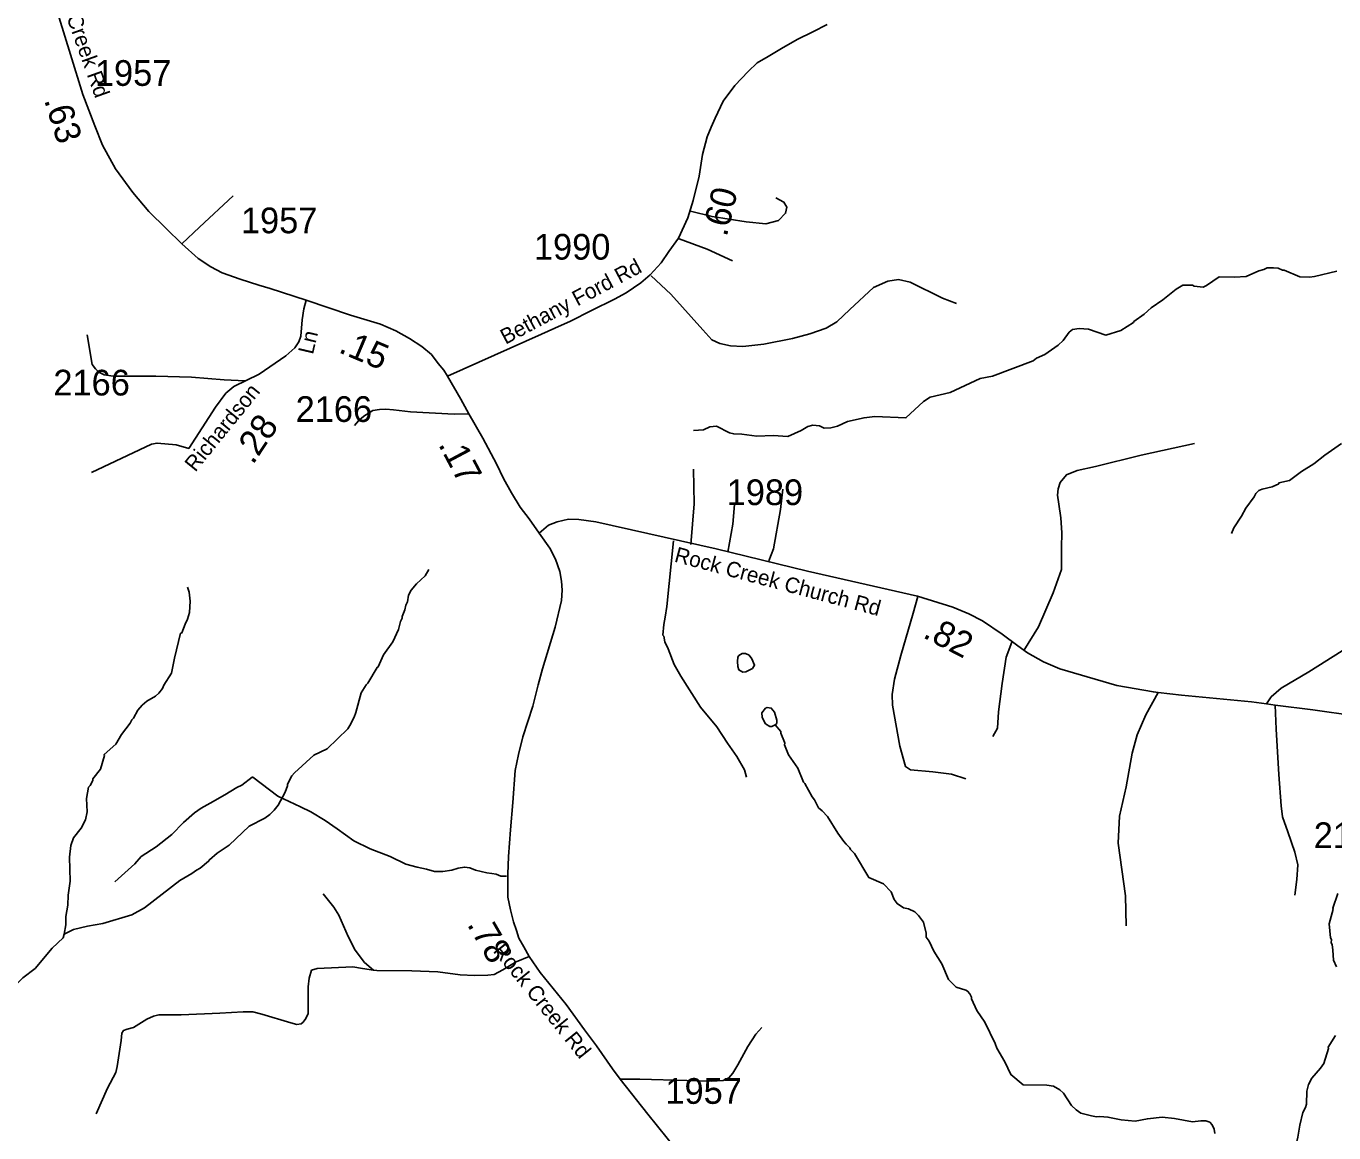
# Model space of a CAD drawing. Extents: x 1248224 to 1454986, y 825081 to 985870.
# Drawn here: x 1387753 to 1394113, y 907538 to 912919 of the extents above; entities that cross this region are included whole.
import ezdxf

# ---------------------------------------------------------------- set-up
doc = ezdxf.new("R2010")
doc.units = 0
for name, color, linetype in [('Exist Hydrographic Misc Water Feature', 7, 'Continuous'), ('Exist Road Non-System Type 51', 7, 'Continuous'), ('Exist Road Secondary Mileage Hundredths English Label', 7, 'Continuous'), ('Exist Road Secondary Type 41 Attributed', 7, 'Continuous'), ('Exist Road Secondary Type 51 Attributed', 7, 'Continuous'), ('Exist Road Secondary Type 51 Label', 7, 'Continuous'), ('Exist Road Secondary Type 51 Number Label', 7, 'Continuous')]:
    doc.layers.add(name, color=color, linetype=linetype)

msp = doc.modelspace()

# ---------------------------------------------------------------- linework, layer by layer
at = {"layer": 'Exist Hydrographic Misc Water Feature'}
for points in [[(1390998.4, 910952.8), (1391046.4, 910955.8), (1391078.8, 910971.1), (1391110.9, 910974.3), (1391174.1, 910941), (1391194, 910936.5), (1391234, 910935.7), (1391305.8, 910926), (1391386.3, 910928.3), (1391457.7, 910922.8), (1391522.4, 910953.3), (1391554.8, 910972.6), (1391579, 910978), (1391610.9, 910975.4), (1391634.7, 910964.8), (1391666.8, 910966.1), (1391698.9, 910973.4), (1391747.4, 910996.3), (1391827.9, 911014.5), (1391879.9, 911021.4), (1392031.8, 911014), (1392117.6, 911094.1), (1392150.1, 911115.3), (1392246.6, 911137.2), (1392392.1, 911205.9), (1392452.2, 911216.6), (1392649.9, 911292.2), (1392666.2, 911303.9), (1392706.6, 911322.9), (1392771.6, 911367.5), (1392796.1, 911390.9), (1392824.9, 911430.3), (1392841.2, 911443.9), (1392873.4, 911449.2), (1392919.3, 911446.2), (1393004.6, 911416.3), (1393077.1, 911438.7), (1393138, 911477.3), (1393140.4, 911482.7), (1393190.9, 911518.1), (1393223.6, 911549.4), (1393280.4, 911588.2), (1393345.6, 911640.7), (1393378, 911659.9), (1393426, 911658.9), (1393433.9, 911654.7), (1393477.8, 911649.8), (1393494, 911657.4), (1393554.9, 911700), (1393628.9, 911698.4), (1393687, 911701), (1393747.6, 911729.7), (1393771.7, 911735.2), (1393787.8, 911742.9), (1393819.9, 911744.1), (1393841.9, 911741.6), (1393863.7, 911733.1), (1393871.7, 911733), (1393947, 911699.4), (1393994.9, 911698.3), (1394019, 911701.8), (1394127.6, 911727.4)], [(1393615.8, 910451.5), (1393626.4, 910479.1), (1393663.6, 910536.3), (1393684.5, 910575.8), (1393725.7, 910630.9), (1393734, 910646.7), (1393748.4, 910660.4), (1393764.5, 910668), (1393812.8, 910679), (1393845.1, 910694.2), (1393845.2, 910698.2), (1393897.4, 910709), (1393956, 910753.3), (1394015.2, 910790.4), (1394068.2, 910833.2), (1394149.4, 910889.3)], [(1389711.5, 910277.7), (1389692.9, 910246.1), (1389652, 910207), (1389625.3, 910175.7), (1389612.8, 910151.9), (1389608.2, 910120), (1389599.8, 910104.2), (1389595.2, 910080.3), (1389582.5, 910048.6), (1389582.4, 910040.6), (1389574, 910024.8), (1389563.2, 909985.1), (1389535.9, 909925.7), (1389490.2, 909862.7), (1389465.2, 909803.4), (1389459.7, 909800.6), (1389415.5, 909724.5), (1389407.3, 909716.8), (1389382.5, 909677.3), (1389356.4, 909581.9), (1389347.9, 909558.1), (1389327, 909518.6), (1389316.7, 909502.8), (1389216.5, 909405.1), (1389151.8, 909374.5), (1389058, 909288.7), (1389045.6, 909272.9), (1389024.8, 909233.4), (1389024.6, 909225.4), (1389011.9, 909193.8), (1388978.6, 909130.5), (1388960, 909106.9), (1388937.5, 909085.4), (1388913.1, 909068), (1388838.3, 909029.6), (1388739.8, 908936.4), (1388681.4, 908897.3), (1388644.7, 908866), (1388640.6, 908858.1), (1388599.8, 908825.1), (1388581.7, 908815.4), (1388559.2, 908798), (1388500.6, 908765.3), (1388328.5, 908632.2), (1388266.9, 908598.5), (1388125.9, 908555.6), (1388051.7, 908543.3), (1387983.3, 908526.8), (1387938.4, 908503.9)], [(1388537.6, 910191.5), (1388545.1, 910167.5), (1388550.1, 910123.4), (1388546.8, 910067.5), (1388538.2, 910035.7), (1388525.6, 910011.9), (1388510.7, 909968.3), (1388504.3, 909966.6), (1388474, 909845.2), (1388460.5, 909773.5), (1388423.2, 909714.4), (1388416.8, 909698.6), (1388398.3, 909675), (1388382.1, 909661.4), (1388339.5, 909636.3), (1388317.1, 909616.8), (1388296.6, 909593.3), (1388275.6, 909553.7), (1388267.5, 909545.9), (1388259.1, 909530.2), (1388216, 909475.1), (1388188.9, 909427.7), (1388131.8, 909377.1), (1388133.3, 909373), (1388114.3, 909305.5), (1388077.2, 909258.4), (1388077, 909250.4), (1388064.5, 909226.6), (1388056.3, 909218.8), (1388047.1, 909163), (1388049.8, 909099), (1388040.9, 909059.3), (1388020, 909019.7), (1387983, 908972.6), (1387970.2, 908934.9), (1387963.6, 908878), (1387966.4, 908760.7), (1387956.9, 908693.3), (1387955.9, 908645.4), (1387946.6, 908589.6), (1387945.8, 908549.7), (1387938.4, 908503.9)], [(1391238.1, 909778.3), (1391252.9, 909779.9), (1391285.3, 909795.2), (1391295.6, 909811), (1391282.3, 909843.3), (1391268.7, 909859.6), (1391250.8, 909868), (1391234.8, 909868.3), (1391218.6, 909858.6), (1391214.4, 909850.8), (1391212, 909828.8), (1391213.4, 909804.8), (1391219.1, 909788.7), (1391238.1, 909778.3)], [(1391395.3, 909520.9), (1391403.5, 909528.8), (1391403.8, 909544.7), (1391392.6, 909583), (1391377, 909603.4), (1391357.2, 909605.7), (1391349.1, 909601.9), (1391330.6, 909580.4), (1391332.1, 909558.3), (1391343.6, 909534), (1391349.4, 909525.9), (1391369.2, 909513.5), (1391379.1, 909513.3), (1391395.3, 909520.9)], [(1391395.3, 909520.9), (1391422.6, 909488.4), (1391422.5, 909480.4), (1391441.5, 909438), (1391443.4, 909431.9), (1391441.2, 909424), (1391460.2, 909375.6), (1391506.7, 909310.6), (1391533.3, 909242.1), (1391539.7, 909235.9), (1391575.7, 909171.2), (1391587.4, 909157), (1391606.6, 909118.5), (1391624.2, 909104.2), (1391649.7, 909075.7), (1391699.9, 908994.6), (1391729, 908954), (1391741, 908942), (1391758.3, 908923.3), (1391762.1, 908915.2), (1391781.8, 908896.8), (1391851.2, 908779.4), (1391922.6, 908747.8), (1391959.7, 908709), (1391975, 908672.7), (1391988.5, 908652.4), (1392020.1, 908631.7), (1392044, 908627.2), (1392075.7, 908612.5), (1392093.2, 908594.1), (1392116.6, 908561.6), (1392129.4, 908509.4), (1392130.9, 908489.3), (1392144.6, 908469.1), (1392167.5, 908420.6), (1392206.2, 908359.8), (1392238.5, 908283.1), (1392275.7, 908246.3), (1392323.4, 908231.3), (1392331.3, 908227.1), (1392342.9, 908212.9), (1392350.6, 908196.7), (1392350.4, 908188.7), (1392377.2, 908132.1), (1392416, 908075.3), (1392465.8, 907972.3), (1392473.3, 907950.1), (1392513, 907883.7), (1392542.5, 907820.7), (1392601.4, 907771.4), (1392717.4, 907768.9), (1392749.3, 907764.1), (1392780.9, 907747.4), (1392798.6, 907731.1), (1392837.2, 907670.2), (1392858.8, 907649.8), (1392882.4, 907633.3), (1392934.2, 907620.2), (1392958.1, 907615.7), (1392974.1, 907617.3), (1393014.1, 907614.5), (1393077.7, 907601), (1393146.7, 907594.8), (1393205.9, 907606.1), (1393278.1, 907614.6), (1393338, 907607.3), (1393425.6, 907591.4), (1393465.7, 907596.4), (1393489.7, 907595.9), (1393509.6, 907589.5), (1393521.3, 907577.2), (1393530.8, 907555.1), (1393534.4, 907535)], [(1394131.8, 908701.1), (1394108.2, 908629.7), (1394109.3, 908625), (1394090.2, 908554.1), (1394097.2, 908486), (1394101, 908477.9), (1394100.5, 908461.9), (1394104.4, 908453.8), (1394107.8, 908425.7), (1394110.8, 908377.8), (1394126.1, 908345.5)], [(1387938.4, 908503.9), (1387932.4, 908486), (1387879.3, 908435.2), (1387797.1, 908337.1), (1387736.1, 908290.8), (1387611.4, 908165.2), (1387539.9, 908098.9), (1387527.6, 908083.2), (1387508.7, 908049.1)], [(1394121.6, 908011.3), (1394085.6, 907954.5), (1394086, 907947.5), (1394063.8, 907875.1), (1394047.3, 907851.5), (1394006.3, 907804.4), (1393989.6, 907772.8), (1393980.9, 907741), (1393979.6, 907677.1), (1393975.2, 907661.2), (1393962.7, 907637.4), (1393948.1, 907575.5), (1393938.3, 907517.4), (1393921.5, 907446.7), (1393908.1, 907415.3), (1393872.8, 907307.1), (1393858.4, 907285.9), (1393846.6, 907265.8), (1393832.8, 907180.6)]]:
    msp.add_lwpolyline(points, dxfattribs=at)
at = {"layer": 'Exist Road Non-System Type 51'}
for points in [[(1388510.7, 911861), (1388595.9, 911941.6), (1388759.4, 912093.7)], [(1390983.3, 912019.5), (1391089.2, 911992.5), (1391255.4, 911967.6), (1391350.9, 911957.2), (1391411.2, 911973.8), (1391446.5, 912009.2), (1391452.7, 912038.3), (1391438.2, 912063.2), (1391398.7, 912084)], [(1390929.3, 911884.4), (1391064.3, 911834.5), (1391188.9, 911778.4)], [(1390792.2, 911705.6), (1390887.7, 911616.3), (1391043.5, 911441.6), (1391087.1, 911393.8), (1391126.6, 911375.1), (1391178.5, 911364.7), (1391238.8, 911360.6), (1391340.5, 911373), (1391479.7, 911400.1), (1391564.9, 911422.9), (1391643.8, 911450), (1391695.8, 911481.1), (1391758.1, 911541.4), (1391874.4, 911647.4), (1391942.9, 911678.6), (1391994.9, 911686.9), (1392053, 911674.5), (1392208.8, 911595.5), (1392277.4, 911570.5)], [(1388818, 911194.5), (1388715.8, 911199.8), (1388556.4, 911211.7), (1388384, 911217), (1388176.8, 911217), (1388133.2, 911223.6), (1388110, 911234.2), (1388089.6, 911252.7), (1388074.6, 911273.9), (1388050.1, 911418)], [(1389906.3, 911034.5), (1389834.7, 911031.9), (1389622.1, 911043.8), (1389539, 911053), (1389502.2, 911055.7), (1389472.2, 911054.4), (1389439.5, 911050.4), (1389421.8, 911038.5), (1389395.9, 911022.6), (1389370, 911000.2), (1389349.5, 910977.7)], [(1393434.6, 910890.3), (1393176.3, 910832.9), (1392953.4, 910777.7), (1392865.1, 910757.8), (1392812.1, 910737.9), (1392781.2, 910700.4), (1392772.4, 910669.4), (1392768, 910638.5), (1392774.6, 910594.3), (1392785.6, 910528.1), (1392790.1, 910455.2), (1392787.5, 910383.7), (1392787.9, 910276.3), (1392748.1, 910163.7), (1392675.8, 909997.9), (1392604.3, 909882.4)], [(1390985.1, 910399.2), (1391001.3, 910596.8), (1390998.6, 910764.8)], [(1391364.7, 910318.3), (1391388.4, 910377.3), (1391422.4, 910569.1), (1391433.3, 910668.2)], [(1391164.8, 910360.9), (1391189.4, 910497.7), (1391197.6, 910592.9)], [(1390901.8, 910417), (1390868.3, 910097.3), (1390861.3, 910045.4), (1390854.5, 910009.6), (1390849.5, 909957.6), (1390853.7, 909953.5), (1390859, 909925.4), (1390874.6, 909891.6), (1390904.7, 909815.4), (1390937, 909757.6), (1391032.4, 909607.5), (1391112.3, 909511.9), (1391164.7, 909432.8), (1391209.5, 909367.8), (1391246.2, 909303), (1391256.6, 909266.6)], [(1392089.3, 910145.9), (1392066.2, 910065), (1392006.2, 909859.3), (1391976.1, 909743.7), (1391964.6, 909669.8), (1391966.9, 909616.6), (1392001.6, 909417.9), (1392029.3, 909318.5), (1392054.7, 909302.3), (1392163.2, 909293.1), (1392253.3, 909281.5), (1392322.5, 909258.4)], [(1393784.9, 909624), (1393808, 909657.6), (1393856.2, 909699.6), (1393991.8, 909778.6), (1394154, 909880.7), (1394204.4, 909932.6), (1394238, 909949.8), (1394307.1, 909991.9)], [(1392454.2, 909464.1), (1392477.3, 909505.7), (1392481.9, 909584.3), (1392500.3, 909722.9), (1392518.8, 909850), (1392546.5, 909924)], [(1393103.5, 908544.9), (1393099.1, 908690.6), (1393063.8, 908946.8), (1393070.4, 909077.1), (1393103.5, 909220.7), (1393132.2, 909384.1), (1393156.5, 909472.4), (1393198.4, 909569.6), (1393258.5, 909678.6)], [(1393922.4, 908692.8), (1393933.5, 908770.1), (1393937.9, 908840.8), (1393922.4, 908902.6), (1393889.3, 909002), (1393862.8, 909074.9), (1393856.2, 909127.9), (1393845.2, 909280.3), (1393831.9, 909501.1), (1393828.1, 909617.9)], [(1388184.3, 908758.8), (1388281.1, 908846.1), (1388281.7, 908845.4), (1388313.1, 908881.1), (1388386, 908928.1), (1388461, 908988.9), (1388518.2, 909047.1), (1388572, 909093.4), (1388604.7, 909117.2), (1388648.3, 909141), (1388719.2, 909180.6), (1388778, 909217.2), (1388802.2, 909228.7), (1388852.9, 909267.7), (1388855.5, 909267.9), (1388976.8, 909175.3), (1389087.2, 909122.5), (1389138.3, 909098.6), (1389207.8, 909056.3), (1389265, 909015.3), (1389346.8, 908957.2), (1389425.9, 908918.8), (1389524, 908881.8), (1389600.3, 908844.8), (1389654.1, 908830.2), (1389700.5, 908819.6), (1389738.6, 908809.1), (1389779.5, 908809.1), (1389823.1, 908814.3), (1389854.5, 908824.9), (1389884.5, 908830.2), (1389910.4, 908826.2), (1389939, 908814.3), (1389994, 908802.4), (1390017.4, 908798.7), (1390039.5, 908795), (1390061.6, 908786.4), (1390088.6, 908785.2)], [(1389443.1, 908329.2), (1389398.6, 908366.1), (1389353.6, 908425.6), (1389319.6, 908493), (1389273.9, 908596.2), (1389249.4, 908635.8), (1389197.6, 908699.3)], [(1389443.1, 908329.2), (1389459.2, 908326.4), (1389628.9, 908325.1), (1389755.7, 908321.1), (1389863.3, 908306.6), (1389932.8, 908302.6), (1389998.3, 908303.9), (1390029.6, 908307.9), (1390070.5, 908330.4), (1390135.9, 908368.7), (1390198.6, 908395.2)], [(1389141, 908329.1), (1389130.1, 908289.4), (1389124.7, 908247.1), (1389124.7, 908159.8), (1389124.7, 908118.8), (1389113.8, 908093.7), (1389100.1, 908075.2), (1389090.6, 908067.2), (1389070.2, 908064.6), (1389040.2, 908072.5), (1388899.8, 908114.8), (1388854.8, 908126.7), (1388808.5, 908125.4), (1388695.4, 908120.1), (1388507.3, 908110.9), (1388398.9, 908112.2), (1388371.7, 908105.6), (1388340.3, 908089.7), (1388274.9, 908050), (1388244.9, 908042.1), (1388225.9, 908035.5), (1388217.7, 908022.3), (1388215, 907986.6), (1388195.9, 907861), (1388188.4, 907830.5), (1388148.9, 907755.2), (1388094.3, 907629.5)], [(1389443.1, 908329.2), (1389389.1, 908337), (1389341.4, 908344.9), (1389168.3, 908337), (1389141, 908329.1)], [(1390642.2, 907798.8), (1390736.9, 907798.8), (1390965.9, 907792.2), (1391086.5, 907789.5), (1391142.4, 907792.2), (1391169.6, 907805.4), (1391190.1, 907827.9), (1391214.6, 907868.9), (1391262.3, 907957.5), (1391301.1, 908018.3), (1391331.1, 908050)]]:
    msp.add_lwpolyline(points, dxfattribs=at)
at = {"layer": 'Exist Road Secondary Type 41 Attributed'}
msp.add_lwpolyline([(1389114.4, 911587.3), (1389104.2, 911545), (1389096, 911490.7), (1389089.2, 911411.4), (1389079.7, 911383.6), (1389059.3, 911354.5), (1389015.6, 911316.2), (1388886.2, 911226.3), (1388763.5, 911166.8), (1388724, 911133.7), (1388673.6, 911066.3), (1388543.4, 910865.3), (1388483.4, 910883.8), (1388389.4, 910891.7), (1388362.1, 910886.4), (1388070.3, 910748.3)], dxfattribs=at)
at = {"layer": 'Exist Road Secondary Type 51 Attributed'}
for points in [[(1387913.8, 912959.8), (1387968.3, 912781.3), (1388028.9, 912586.9), (1388087.5, 912433.6), (1388123.6, 912339.7), (1388187, 912224.6), (1388271.5, 912109.6), (1388349.2, 912017), (1388433.7, 911935), (1388510.7, 911861), (1388589.1, 911789.6), (1388650.4, 911748.6), (1388706.3, 911719.5), (1388793.5, 911687.8), (1388884.8, 911660), (1388940, 911642.8), (1389114.4, 911587.3)], [(1389802.7, 911217), (1390259.9, 911420.7), (1390324, 911451.1), (1390399.6, 911484.1), (1390501.8, 911535.7), (1390613.6, 911591.2), (1390670.8, 911621.6), (1390743.1, 911670.6), (1390788, 911708.9), (1390841.2, 911768.4), (1390879.3, 911822.6), (1390925.6, 911887.3), (1390971.6, 911986.4), (1390997.3, 912071.9), (1391025.9, 912189.2), (1391042, 912295), (1391065.8, 912380.5), (1391085, 912428.2), (1391103.8, 912471.8), (1391143.2, 912554.3), (1391199.6, 912630.6), (1391265, 912698.8), (1391308.5, 912740.9), (1391362.4, 912771), (1391426.5, 912810.7), (1391502.9, 912854.1), (1391579.7, 912891.8), (1391648.9, 912927.1)], [(1389114.4, 911587.3), (1389331.1, 911513.2), (1389475.6, 911469.6), (1389550.6, 911437.8), (1389618, 911400.8), (1389678, 911361.1), (1389724.3, 911321.5), (1389757, 911279.2), (1389783.6, 911246.1), (1389802.7, 911217)], [(1389802.7, 911217), (1389866.7, 911105.9), (1389906.3, 911034.5), (1389973.7, 910915.5), (1390040.5, 910789.9), (1390073.9, 910719.8), (1390113.4, 910649.7), (1390155.7, 910579.7), (1390199.3, 910522.8), (1390247.7, 910454)], [(1394216.4, 909565.3), (1394010.8, 909595), (1393828.1, 909617.9), (1393784.9, 909624), (1393712.1, 909633.8), (1393371.8, 909665.8), (1393258.5, 909678.6), (1393235.3, 909681.6), (1393057.2, 909713.6), (1392952.1, 909743.3), (1392780.9, 909793.6), (1392700.9, 909827.9), (1392623.3, 909871.3), (1392575.3, 909905.6), (1392499.9, 909962.7), (1392404, 910026.7), (1392337.8, 910061), (1392260.2, 910093), (1392087.9, 910147.4), (1391553.5, 910268.5), (1391108.1, 910378.2), (1390523.5, 910508.5), (1390441.3, 910519.9), (1390391, 910522.2), (1390336.2, 910508.5), (1390292.8, 910492.5), (1390247.7, 910454)], [(1390247.7, 910454), (1390300.1, 910381.3), (1390327.4, 910327.1), (1390347.8, 910267.6), (1390356, 910220), (1390360.1, 910176.3), (1390357.4, 910126.1), (1390325.3, 909996.5), (1390264, 909794.2), (1390242.9, 909716.2), (1390217.7, 909612.5), (1390168.7, 909463.4), (1390147, 909377.8), (1390131.2, 909300.1), (1390119.7, 909144.5), (1390109, 909010.6), (1390098.4, 908881.8), (1390095.7, 908795.8), (1390096.4, 908683.4), (1390108.7, 908621.3), (1390123.6, 908563.1), (1390137.3, 908520.8), (1390149.5, 908483.8), (1390174.1, 908441.5), (1390198.6, 908395.2), (1390252.4, 908317.2), (1390379.9, 908161.1), (1390469.1, 908038.1), (1390527, 907961.5), (1390605.4, 907849.1), (1390642.2, 907798.8), (1390775.8, 907628.2), (1390916.8, 907453.7)]]:
    msp.add_lwpolyline(points, dxfattribs=at)

# ---------------------------------------------------------------- texts
at = {"layer": 'Exist Road Secondary Mileage Hundredths English Label'}
for s, rotation, p in [('.63', 287.32781, (1387839.3, 912559.9)), ('.60', 76.29757, (1391159.8, 911891)), ('.15', 337.05309, (1389267.2, 911334.8)), ('.28', 56.39613, (1388855.8, 910782.9)), ('.17', 297.99504, (1389755.3, 910885.3)), ('.82', 332.63233, (1392108.7, 909949)), ('.78', 300.10276, (1389895, 908551.6))]:
    msp.add_text(s, height=125, rotation=rotation, dxfattribs=at).set_placement(p)
at = {"layer": 'Exist Road Secondary Type 51 Label'}
for s, rotation, p in [('Rock Creek Rd', 289.63677, (1387861.8, 913204.4)), ('Bethany Ford Rd', 28.03302, (1390084.4, 911369.4)), ('Ln', 76.76991, (1389147.8, 911319.4)), ('Richardson', 50.92918, (1388575.6, 910747.4)), ('Rock Creek Church Rd', 345.07458, (1390901.3, 910315.8)), ('Rock Creek Rd', 308.88298, (1390020.6, 908421.2))]:
    msp.add_text(s, height=75, rotation=rotation, dxfattribs=at).set_placement(p)
at = {"layer": 'Exist Road Secondary Type 51 Number Label'}
for s, p in [('1957', (1388087.4, 912628.5)), ('1957', (1388797.5, 911911.8)), ('1990', (1390222.6, 911783.6)), ('2166', (1387885.4, 911123)), ('2166', (1389063.6, 910994.4)), ('1989', (1391160, 910590)), ('2167', (1394015, 908922.4)), ('1957', (1390861.9, 907678.8))]:
    msp.add_text(s, height=125, dxfattribs=at).set_placement(p)

doc.saveas('drawing.dxf')
